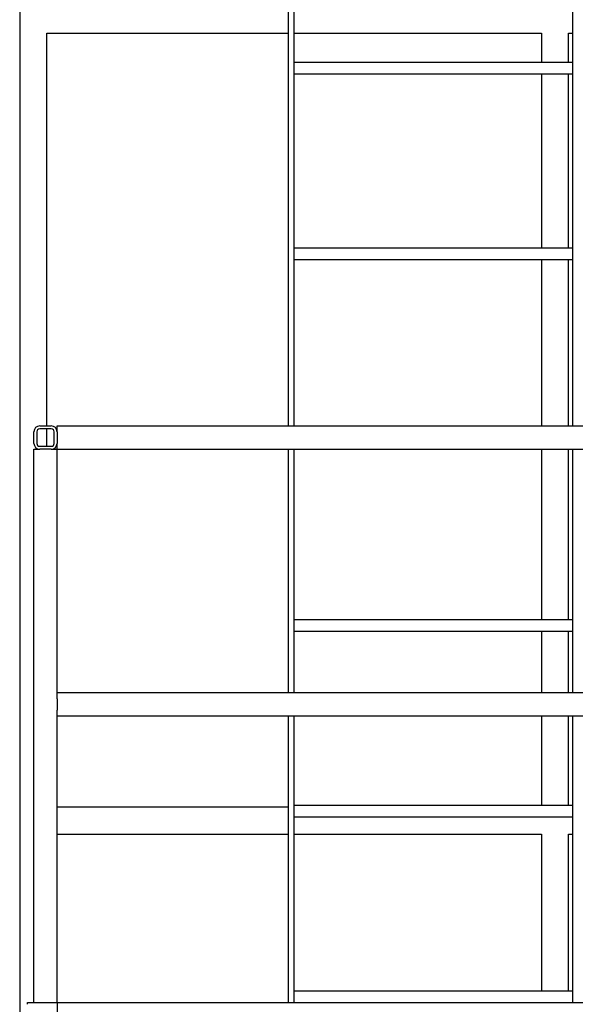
# Model space of a CAD drawing. Header units: inches. Extents: x 24 to 1128, y -69 to 748.
# Tile 542 of 656: x 905 to 941, y 274 to 338. Entities that reach past the tile are written whole.
import ezdxf

# ---------------------------------------------------------------- set-up
doc = ezdxf.new("R2010")
doc.units = ezdxf.units.IN
doc.header["$LTSCALE"] = 32
doc.header["$MEASUREMENT"] = 0
doc.layers.add('Visible (ANSI)', color=7, linetype='Continuous', lineweight=30)

msp = doc.modelspace()

# ---------------------------------------------------------------- linework, layer by layer
at = {"layer": 'Visible (ANSI)'}
for p, q in [((905.03453, 338.73367), (905.03453, 268.72267)), ((922.40953, 338.79801), (922.40953, 311.60867)), ((922.78453, 311.60867), (922.78453, 338.79801)), ((940.78453, 338.79801), (940.78453, 311.60867)), ((906.78453, 336.98367), (922.40953, 336.98367)), ((906.78453, 311.60867), (906.78453, 336.98367)), ((922.78453, 336.98367), (938.78453, 336.98367)), ((938.78453, 336.98367), (938.78453, 335.10867)), ((940.53453, 336.98367), (940.78453, 336.98367)), ((940.53453, 335.10867), (940.53453, 336.98367)), ((922.78453, 335.10867), (940.78453, 335.10867)), ((922.78453, 334.35867), (940.78453, 334.35867)), ((938.78453, 334.35867), (938.78453, 323.10867)), ((940.53453, 323.10867), (940.53453, 334.35867)), ((922.78453, 323.10867), (940.78453, 323.10867)), ((922.78453, 322.35867), (940.78453, 322.35867)), ((938.78453, 322.35867), (938.78453, 311.60867)), ((940.53453, 311.60867), (940.53453, 322.35867)), ((905.95453, 310.48367), (905.95453, 311.23367)), ((906.14203, 311.23367), (906.14203, 310.48367)), ((906.32953, 311.60867), (907.07953, 311.60867)), ((907.07953, 311.42117), (906.32953, 311.42117)), ((906.78453, 310.29617), (906.78453, 311.42117)), ((907.26703, 310.48367), (907.26703, 311.23367)), ((907.45453, 311.60867), (985.20453, 311.60867)), ((907.45453, 311.23367), (907.45453, 311.60867)), ((907.45453, 311.23367), (907.45453, 310.48367)), ((907.45453, 311.23367), (907.45453, 310.48367)), ((907.45453, 310.10867), (907.45453, 310.48367)), ((905.95453, 310.10867), (906.32953, 310.10867)), ((905.95453, 274.35867), (905.95453, 310.10867)), ((906.32953, 310.29617), (907.07953, 310.29617)), ((907.07953, 310.10867), (906.32953, 310.10867)), ((907.07953, 310.10867), (906.32953, 310.10867)), ((907.07953, 310.10867), (907.45453, 310.10867)), ((907.45453, 294.35867), (907.45453, 310.10867)), ((907.45453, 310.10867), (984.45453, 310.10867)), ((922.40953, 310.10867), (922.40953, 294.35867)), ((922.78453, 294.35867), (922.78453, 310.10867)), ((938.78453, 310.10867), (938.78453, 299.10867)), ((940.53453, 299.10867), (940.53453, 310.10867)), ((940.78453, 310.10867), (940.78453, 294.35867)), ((922.78453, 299.10867), (940.78453, 299.10867)), ((922.78453, 298.35867), (940.78453, 298.35867)), ((938.78453, 298.35867), (938.78453, 294.35867)), ((940.53453, 294.35867), (940.53453, 298.35867)), ((984.45453, 294.35867), (907.45453, 294.35867)), ((907.45453, 293.98367), (907.45453, 294.35867)), ((907.45453, 293.98367), (907.45453, 293.23367)), ((907.45453, 292.85867), (907.45453, 293.23367)), ((907.45453, 274.35867), (907.45453, 292.85867)), ((984.45453, 292.85867), (907.45453, 292.85867)), ((922.40953, 292.85867), (922.40953, 274.35867)), ((922.78453, 274.35867), (922.78453, 292.85867)), ((938.78453, 292.85867), (938.78453, 287.10867)), ((940.53453, 287.10867), (940.53453, 292.85867)), ((940.78453, 292.85867), (940.78453, 274.35867)), ((922.40953, 286.98367), (907.45453, 286.98367)), ((922.78453, 287.10867), (940.78453, 287.10867)), ((922.78453, 286.35867), (940.78453, 286.35867)), ((907.45453, 285.23367), (922.40953, 285.23367)), ((922.78453, 285.23367), (938.78453, 285.23367)), ((938.78453, 285.23367), (938.78453, 275.10867)), ((940.53453, 285.23367), (940.78453, 285.23367)), ((940.53453, 275.10867), (940.53453, 285.23367)), ((922.78453, 275.10867), (940.78453, 275.10867)), ((905.53453, 274.23765), (905.53453, 274.35867)), ((905.53453, 274.35867), (907.45453, 274.35867)), ((907.45453, 274.35867), (907.45453, 268.35867)), ((907.45453, 274.35867), (988.4242, 274.35867)), ((907.45453, 274.35867), (907.45453, 274.23765))]:
    msp.add_line(p, q, dxfattribs=at)
for centre, radius, start, end in [((906.32953, 311.23367), 0.375, 90, 180), ((906.32953, 311.23367), 0.1875, 90, 180), ((907.07953, 311.23367), 0.375, 0, 90), ((907.07953, 311.23367), 0.1875, 0, 90), ((906.32953, 310.48367), 0.375, 180, 270), ((906.32953, 310.48367), 0.1875, 180, 270), ((907.07953, 310.48367), 0.1875, 270, 0), ((907.07953, 310.48367), 0.375, 270, 0)]:
    msp.add_arc(centre, radius, start, end, dxfattribs=at)

doc.saveas('drawing.dxf')
